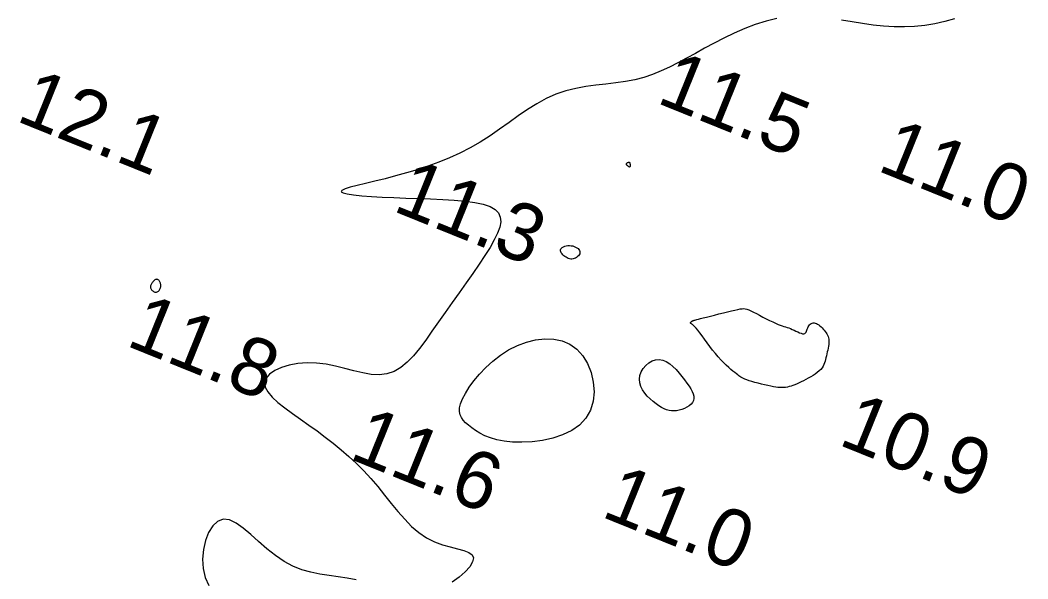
# Model space of a CAD drawing. Extents: x 3040093 to 3056816, y 408076 to 509144.
# Drawn here: x 3043905.6 to 3043993.3, y 438628.7 to 438677.4 of the extents above; entities that cross this region are included whole.
import ezdxf

# ---------------------------------------------------------------- set-up
doc = ezdxf.new("R2010")
doc.units = 0
doc.layers.add('V-CHAN-CONT-EL12-1112', color=7, linetype='Continuous')
doc.layers.add('V-TOPO-SOUN-0810', color=7, linetype='Continuous')

msp = doc.modelspace()

# ---------------------------------------------------------------- linework, layer by layer
at = {"layer": 'V-CHAN-CONT-EL12-1112'}
for points in [[(3043971.489, 438677.55), (3043970.544, 438677.317), (3043969.605, 438677.015), (3043968.678, 438676.658), (3043967.767, 438676.259), (3043966.877, 438675.831), (3043966.014, 438675.387), (3043965.182, 438674.94), (3043964.386, 438674.502), (3043963.617, 438674.08), (3043962.867, 438673.68), (3043962.128, 438673.307), (3043961.392, 438672.967), (3043960.648, 438672.666), (3043959.889, 438672.409), (3043959.105, 438672.202), (3043958.291, 438672.046), (3043957.451, 438671.928), (3043956.591, 438671.827), (3043955.719, 438671.727), (3043954.841, 438671.607), (3043953.964, 438671.449), (3043953.094, 438671.235), (3043952.239, 438670.946), (3043951.403, 438670.569), (3043950.583, 438670.115), (3043949.771, 438669.603), (3043948.963, 438669.05), (3043948.153, 438668.473), (3043947.335, 438667.889), (3043946.502, 438667.317), (3043945.649, 438666.774), (3043944.772, 438666.273), (3043943.873, 438665.816), (3043942.958, 438665.399), (3043942.029, 438665.02), (3043941.092, 438664.675), (3043940.152, 438664.362), (3043939.211, 438664.077), (3043938.276, 438663.818), (3043937.354, 438663.582), (3043936.469, 438663.367), (3043935.651, 438663.172), (3043934.926, 438662.996), (3043934.325, 438662.837), (3043933.873, 438662.693), (3043933.602, 438662.565), (3043933.537, 438662.449), (3043933.699, 438662.346), (3043934.07, 438662.253), (3043934.622, 438662.171), (3043935.33, 438662.098), (3043936.165, 438662.034), (3043937.102, 438661.979), (3043938.113, 438661.93), (3043939.171, 438661.888), (3043940.25, 438661.851), (3043941.328, 438661.812), (3043942.381, 438661.765), (3043943.387, 438661.702), (3043944.325, 438661.616), (3043945.171, 438661.5), (3043945.903, 438661.347), (3043946.499, 438661.149), (3043946.942, 438660.9), (3043947.237, 438660.599), (3043947.394, 438660.242), (3043947.426, 438659.831), (3043947.341, 438659.362), (3043947.151, 438658.834), (3043946.867, 438658.246), (3043946.499, 438657.598), (3043946.058, 438656.888), (3043945.557, 438656.127), (3043945.008, 438655.326), (3043944.425, 438654.495), (3043943.821, 438653.645), (3043943.207, 438652.788), (3043942.598, 438651.935), (3043942.006, 438651.096), (3043941.44, 438650.284), (3043940.895, 438649.512), (3043940.361, 438648.796), (3043939.828, 438648.151), (3043939.288, 438647.59), (3043938.729, 438647.131), (3043938.144, 438646.786), (3043937.522, 438646.571), (3043936.856, 438646.494), (3043936.149, 438646.532), (3043935.409, 438646.656), (3043934.639, 438646.835), (3043933.846, 438647.041), (3043933.036, 438647.244), (3043932.214, 438647.413), (3043931.386, 438647.52), (3043930.561, 438647.54), (3043929.762, 438647.477), (3043929.011, 438647.339), (3043928.335, 438647.134), (3043927.758, 438646.873), (3043927.304, 438646.562), (3043926.999, 438646.212), (3043926.867, 438645.83), (3043926.925, 438645.424), (3043927.154, 438644.998), (3043927.531, 438644.554), (3043928.029, 438644.093), (3043928.621, 438643.616), (3043929.284, 438643.127), (3043929.99, 438642.628), (3043930.715, 438642.119), (3043931.437, 438641.602), (3043932.149, 438641.074), (3043932.851, 438640.531), (3043933.54, 438639.969), (3043934.214, 438639.385), (3043934.872, 438638.775), (3043935.512, 438638.134), (3043936.132, 438637.459), (3043936.732, 438636.749), (3043937.318, 438636.02), (3043937.897, 438635.291), (3043938.478, 438634.58), (3043939.067, 438633.906), (3043939.672, 438633.287), (3043940.3, 438632.744), (3043940.96, 438632.293), (3043941.652, 438631.947), (3043942.353, 438631.689), (3043943.033, 438631.491), (3043943.661, 438631.33), (3043944.207, 438631.179), (3043944.642, 438631.014), (3043944.935, 438630.808), (3043945.056, 438630.537), (3043944.985, 438630.185), (3043944.737, 438629.769), (3043944.339, 438629.319), (3043943.816, 438628.862), (3043943.194, 438628.426)], [(3043986.954, 438677.52), (3043986.101, 438677.264), (3043985.237, 438677.068), (3043984.362, 438676.926), (3043983.477, 438676.838), (3043982.584, 438676.8), (3043981.684, 438676.809), (3043980.778, 438676.862), (3043979.866, 438676.958), (3043978.951, 438677.089), (3043978.032, 438677.244), (3043977.109, 438677.403)], [(3043934.85, 438628.636), (3043934.063, 438628.785), (3043933.271, 438628.902), (3043932.476, 438629.01), (3043931.682, 438629.132), (3043930.89, 438629.292), (3043930.103, 438629.511), (3043929.324, 438629.812), (3043928.556, 438630.219), (3043927.801, 438630.742), (3043927.063, 438631.344), (3043926.348, 438631.977), (3043925.659, 438632.593), (3043925.002, 438633.143), (3043924.38, 438633.578), (3043923.798, 438633.85), (3043923.261, 438633.911), (3043922.773, 438633.726), (3043922.347, 438633.326), (3043921.992, 438632.753), (3043921.72, 438632.052), (3043921.542, 438631.266), (3043921.471, 438630.44), (3043921.517, 438629.617), (3043921.691, 438628.841), (3043922, 438628.145)]]:
    msp.add_lwpolyline(points, dxfattribs=at)
for points in [[(3043958.399, 438664.916), (3043958.423, 438664.941), (3043958.452, 438664.964), (3043958.485, 438664.984), (3043958.519, 438665), (3043958.553, 438665.012), (3043958.585, 438665.018), (3043958.613, 438665.018), (3043958.636, 438665.01), (3043958.654, 438664.996), (3043958.667, 438664.976), (3043958.677, 438664.95), (3043958.684, 438664.921), (3043958.689, 438664.889), (3043958.692, 438664.855), (3043958.695, 438664.82), (3043958.698, 438664.784), (3043958.7, 438664.748), (3043958.702, 438664.714), (3043958.702, 438664.683), (3043958.7, 438664.655), (3043958.695, 438664.632), (3043958.688, 438664.614), (3043958.676, 438664.602), (3043958.661, 438664.598), (3043958.642, 438664.599), (3043958.62, 438664.607), (3043958.596, 438664.619), (3043958.57, 438664.635), (3043958.543, 438664.654), (3043958.516, 438664.675), (3043958.488, 438664.698), (3043958.461, 438664.721), (3043958.436, 438664.744), (3043958.414, 438664.768), (3043958.396, 438664.792), (3043958.382, 438664.816), (3043958.375, 438664.841), (3043958.375, 438664.866), (3043958.382, 438664.891)], [(3043952.711, 438657.527), (3043952.788, 438657.592), (3043952.887, 438657.647), (3043953.002, 438657.692), (3043953.131, 438657.726), (3043953.269, 438657.746), (3043953.412, 438657.753), (3043953.556, 438657.744), (3043953.697, 438657.719), (3043953.832, 438657.68), (3043953.957, 438657.627), (3043954.07, 438657.564), (3043954.167, 438657.49), (3043954.245, 438657.41), (3043954.3, 438657.323), (3043954.33, 438657.232), (3043954.333, 438657.138), (3043954.311, 438657.044), (3043954.266, 438656.953), (3043954.204, 438656.866), (3043954.126, 438656.787), (3043954.037, 438656.717), (3043953.94, 438656.659), (3043953.838, 438656.616), (3043953.734, 438656.59), (3043953.629, 438656.579), (3043953.524, 438656.583), (3043953.42, 438656.601), (3043953.317, 438656.632), (3043953.216, 438656.675), (3043953.117, 438656.729), (3043953.021, 438656.793), (3043952.929, 438656.865), (3043952.844, 438656.945), (3043952.769, 438657.029), (3043952.708, 438657.116), (3043952.663, 438657.204), (3043952.637, 438657.291), (3043952.635, 438657.375), (3043952.659, 438657.455)], [(3043917.82, 438654.161), (3043917.827, 438654.227), (3043917.826, 438654.293), (3043917.818, 438654.356), (3043917.805, 438654.418), (3043917.787, 438654.478), (3043917.765, 438654.536), (3043917.739, 438654.591), (3043917.71, 438654.643), (3043917.678, 438654.69), (3043917.644, 438654.732), (3043917.606, 438654.767), (3043917.565, 438654.793), (3043917.521, 438654.809), (3043917.474, 438654.815), (3043917.423, 438654.807), (3043917.369, 438654.787), (3043917.312, 438654.754), (3043917.255, 438654.712), (3043917.199, 438654.661), (3043917.145, 438654.604), (3043917.094, 438654.543), (3043917.048, 438654.48), (3043917.008, 438654.416), (3043916.975, 438654.354), (3043916.95, 438654.293), (3043916.934, 438654.234), (3043916.926, 438654.175), (3043916.926, 438654.118), (3043916.936, 438654.062), (3043916.956, 438654.007), (3043916.985, 438653.953), (3043917.024, 438653.899), (3043917.071, 438653.849), (3043917.125, 438653.802), (3043917.185, 438653.762), (3043917.248, 438653.729), (3043917.313, 438653.707), (3043917.379, 438653.696), (3043917.444, 438653.698), (3043917.506, 438653.715), (3043917.565, 438653.745), (3043917.62, 438653.786), (3043917.67, 438653.837), (3043917.715, 438653.895), (3043917.752, 438653.958), (3043917.783, 438654.025), (3043917.806, 438654.093)], [(3043964.115, 438651.188), (3043964.137, 438651.199), (3043964.157, 438651.208), (3043964.175, 438651.214), (3043964.193, 438651.22), (3043964.211, 438651.225), (3043964.229, 438651.229), (3043964.247, 438651.234), (3043964.268, 438651.24), (3043964.297, 438651.249), (3043964.342, 438651.262), (3043964.411, 438651.281), (3043964.51, 438651.307), (3043964.646, 438651.343), (3043964.828, 438651.39), (3043965.063, 438651.45), (3043965.354, 438651.523), (3043965.69, 438651.607), (3043966.056, 438651.698), (3043966.439, 438651.792), (3043966.822, 438651.886), (3043967.193, 438651.977), (3043967.534, 438652.06), (3043967.833, 438652.132), (3043968.079, 438652.19), (3043968.279, 438652.232), (3043968.446, 438652.256), (3043968.593, 438652.262), (3043968.731, 438652.246), (3043968.873, 438652.209), (3043969.031, 438652.149), (3043969.218, 438652.064), (3043969.442, 438651.953), (3043969.697, 438651.823), (3043969.975, 438651.679), (3043970.265, 438651.528), (3043970.559, 438651.376), (3043970.848, 438651.23), (3043971.122, 438651.096), (3043971.371, 438650.98), (3043971.59, 438650.886), (3043971.78, 438650.813), (3043971.949, 438650.755), (3043972.101, 438650.707), (3043972.243, 438650.664), (3043972.379, 438650.623), (3043972.516, 438650.577), (3043972.66, 438650.522), (3043972.813, 438650.455), (3043972.974, 438650.38), (3043973.138, 438650.302), (3043973.3, 438650.227), (3043973.455, 438650.161), (3043973.599, 438650.109), (3043973.728, 438650.076), (3043973.836, 438650.069), (3043973.921, 438650.09), (3043973.986, 438650.137), (3043974.035, 438650.205), (3043974.073, 438650.289), (3043974.104, 438650.383), (3043974.133, 438650.483), (3043974.165, 438650.583), (3043974.204, 438650.679), (3043974.254, 438650.766), (3043974.315, 438650.843), (3043974.384, 438650.907), (3043974.462, 438650.958), (3043974.547, 438650.994), (3043974.638, 438651.014), (3043974.733, 438651.017), (3043974.831, 438651.001), (3043974.932, 438650.965), (3043975.033, 438650.912), (3043975.135, 438650.844), (3043975.236, 438650.763), (3043975.335, 438650.673), (3043975.431, 438650.576), (3043975.524, 438650.474), (3043975.611, 438650.371), (3043975.693, 438650.268), (3043975.768, 438650.164), (3043975.835, 438650.058), (3043975.893, 438649.949), (3043975.941, 438649.835), (3043975.978, 438649.715), (3043976.003, 438649.587), (3043976.015, 438649.45), (3043976.013, 438649.304), (3043976, 438649.148), (3043975.976, 438648.986), (3043975.946, 438648.82), (3043975.91, 438648.651), (3043975.871, 438648.481), (3043975.831, 438648.312), (3043975.793, 438648.147), (3043975.758, 438647.986), (3043975.723, 438647.83), (3043975.684, 438647.678), (3043975.638, 438647.53), (3043975.58, 438647.385), (3043975.507, 438647.243), (3043975.416, 438647.103), (3043975.302, 438646.965), (3043975.163, 438646.828), (3043975.002, 438646.693), (3043974.823, 438646.561), (3043974.631, 438646.432), (3043974.429, 438646.308), (3043974.222, 438646.189), (3043974.014, 438646.076), (3043973.809, 438645.97), (3043973.611, 438645.872), (3043973.42, 438645.781), (3043973.236, 438645.699), (3043973.057, 438645.625), (3043972.884, 438645.561), (3043972.716, 438645.505), (3043972.553, 438645.46), (3043972.394, 438645.424), (3043972.237, 438645.398), (3043972.082, 438645.383), (3043971.922, 438645.378), (3043971.755, 438645.383), (3043971.578, 438645.399), (3043971.385, 438645.424), (3043971.175, 438645.459), (3043970.943, 438645.504), (3043970.688, 438645.559), (3043970.415, 438645.621), (3043970.133, 438645.689), (3043969.85, 438645.76), (3043969.574, 438645.834), (3043969.314, 438645.907), (3043969.076, 438645.977), (3043968.871, 438646.043), (3043968.702, 438646.104), (3043968.564, 438646.16), (3043968.45, 438646.216), (3043968.352, 438646.274), (3043968.262, 438646.337), (3043968.171, 438646.407), (3043968.072, 438646.488), (3043967.957, 438646.582), (3043967.82, 438646.692), (3043967.66, 438646.82), (3043967.482, 438646.967), (3043967.286, 438647.135), (3043967.076, 438647.325), (3043966.853, 438647.539), (3043966.62, 438647.778), (3043966.38, 438648.045), (3043966.135, 438648.337), (3043965.888, 438648.649), (3043965.643, 438648.97), (3043965.405, 438649.291), (3043965.177, 438649.601), (3043964.963, 438649.893), (3043964.767, 438650.155), (3043964.592, 438650.379), (3043964.442, 438650.558), (3043964.316, 438650.694), (3043964.212, 438650.796), (3043964.128, 438650.868), (3043964.063, 438650.917), (3043964.015, 438650.951), (3043963.983, 438650.974), (3043963.964, 438650.994), (3043963.957, 438651.015), (3043963.96, 438651.038), (3043963.972, 438651.063), (3043963.99, 438651.087), (3043964.013, 438651.112), (3043964.039, 438651.135), (3043964.066, 438651.155), (3043964.092, 438651.173)], [(3043948.879, 438649.042), (3043949.669, 438649.333), (3043950.471, 438649.529), (3043951.267, 438649.618), (3043952.042, 438649.593), (3043952.778, 438649.442), (3043953.458, 438649.158), (3043954.065, 438648.731), (3043954.582, 438648.159), (3043955, 438647.467), (3043955.308, 438646.691), (3043955.496, 438645.862), (3043955.555, 438645.016), (3043955.474, 438644.186), (3043955.243, 438643.405), (3043954.853, 438642.707), (3043954.301, 438642.119), (3043953.613, 438641.64), (3043952.822, 438641.263), (3043951.96, 438640.979), (3043951.06, 438640.783), (3043950.156, 438640.665), (3043949.279, 438640.619), (3043948.464, 438640.638), (3043947.736, 438640.712), (3043947.094, 438640.835), (3043946.53, 438640.997), (3043946.038, 438641.189), (3043945.609, 438641.405), (3043945.235, 438641.633), (3043944.91, 438641.867), (3043944.624, 438642.098), (3043944.375, 438642.32), (3043944.164, 438642.54), (3043944, 438642.768), (3043943.889, 438643.014), (3043943.837, 438643.29), (3043943.851, 438643.603), (3043943.939, 438643.966), (3043944.106, 438644.387), (3043944.358, 438644.873), (3043944.691, 438645.409), (3043945.101, 438645.977), (3043945.582, 438646.56), (3043946.129, 438647.138), (3043946.738, 438647.694), (3043947.403, 438648.208), (3043948.119, 438648.663)], [(3043959.554, 438646.432), (3043959.671, 438646.745), (3043959.846, 438647.04), (3043960.07, 438647.305), (3043960.331, 438647.528), (3043960.619, 438647.698), (3043960.924, 438647.804), (3043961.236, 438647.832), (3043961.546, 438647.777), (3043961.851, 438647.647), (3043962.148, 438647.456), (3043962.434, 438647.217), (3043962.71, 438646.944), (3043962.971, 438646.649), (3043963.216, 438646.347), (3043963.443, 438646.05), (3043963.65, 438645.771), (3043963.833, 438645.509), (3043963.989, 438645.264), (3043964.113, 438645.035), (3043964.202, 438644.821), (3043964.252, 438644.62), (3043964.26, 438644.432), (3043964.222, 438644.255), (3043964.136, 438644.089), (3043964.007, 438643.935), (3043963.843, 438643.795), (3043963.65, 438643.67), (3043963.437, 438643.563), (3043963.211, 438643.476), (3043962.979, 438643.41), (3043962.747, 438643.367), (3043962.523, 438643.349), (3043962.304, 438643.356), (3043962.088, 438643.39), (3043961.872, 438643.45), (3043961.654, 438643.537), (3043961.43, 438643.651), (3043961.198, 438643.793), (3043960.955, 438643.964), (3043960.7, 438644.163), (3043960.444, 438644.388), (3043960.196, 438644.635), (3043959.97, 438644.903), (3043959.776, 438645.187), (3043959.626, 438645.485), (3043959.532, 438645.794), (3043959.506, 438646.111)]]:
    msp.add_lwpolyline(points, close=True, dxfattribs=at)

# ---------------------------------------------------------------- texts
at = {"layer": 'V-TOPO-SOUN-0810'}
for s, p in [('11.5 ', (3043960.883, 438670.24)), ('12.1 ', (3043905.103, 438668.66)), ('11.0 ', (3043980.103, 438664.33)), ('11.3 ', (3043937.913, 438660.82)), ('11.8 ', (3043914.683, 438649.08)), ('10.9 ', (3043976.723, 438640.45)), ('11.6 ', (3043934.113, 438639.23)), ('11.0 ', (3043956.063, 438634.18))]:
    msp.add_text(s, height=5, rotation=338, dxfattribs=at).set_placement(p)

doc.saveas('drawing.dxf')
